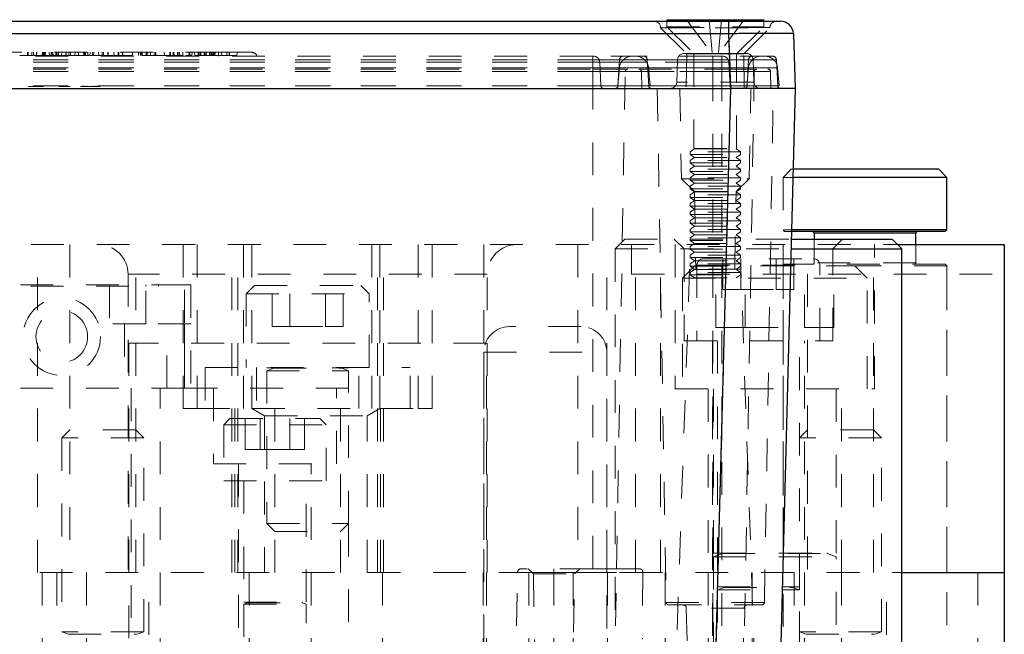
# Model space of a CAD drawing. Header units: inches. Extents: x 220 to 877, y 4 to 174.
# Tile 320 of 656: x 421.11 to 424.11, y 136.27 to 138.15. Entities that reach past the tile are written whole.
import ezdxf

# ---------------------------------------------------------------- set-up
doc = ezdxf.new("R2010")
doc.units = ezdxf.units.IN
doc.header["$LTSCALE"] = 0.5
doc.header["$MEASUREMENT"] = 0
doc.linetypes.add('HIDDEN', pattern=[0.225, 0.15, -0.075])
for name, color, linetype in [('DIE-M-S', 8, 'Continuous'), ('DIE-M-S2', 1, 'Continuous'), ('DIE-M-S3', 8, 'Continuous'), ('SVD-M-S', 8, 'Continuous')]:
    doc.layers.add(name, color=color, linetype=linetype)

msp = doc.modelspace()

# ---------------------------------------------------------------- linework, layer by layer
at = {"layer": 'DIE-M-S', "linetype": 'HIDDEN', "lineweight": 18}
for p, q in [((418.9403, 137.46072), (423.78314, 137.46072)), ((421.15964, 136.46072), (421.15964, 137.46072)), ((421.25814, 137.46072), (421.25814, 136.46072)), ((421.45914, 136.46072), (421.45914, 137.46072)), ((421.64614, 137.46072), (421.64614, 136.96072)), ((421.75205, 136.46072), (421.75205, 137.46072)), ((421.7703, 136.46072), (421.7703, 137.46072)), ((421.78799, 137.46072), (421.78799, 136.96072)), ((421.81364, 137.46072), (421.81364, 136.96072)), ((422.1793, 136.96072), (422.1793, 137.46072)), ((422.19698, 136.46072), (422.19698, 137.46072)), ((422.20364, 136.96072), (422.20364, 137.46072)), ((422.21524, 136.46072), (422.21524, 137.46072)), ((422.32114, 136.96072), (422.32114, 137.46072)), ((422.52114, 137.46072), (422.52114, 136.46072)), ((422.80764, 137.46072), (422.80764, 136.46072)), ((422.89614, 136.46072), (422.89614, 137.46072)), ((422.97164, 137.46072), (422.97164, 137.37072)), ((423.05964, 136.46072), (423.05964, 137.46072)), ((423.10414, 137.46072), (423.10414, 137.02072)), ((423.43364, 137.46072), (423.43364, 136.46072)), ((423.71314, 137.02072), (423.71314, 137.46072)), ((423.93364, 136.46072), (423.93364, 137.46072)), ((422.97164, 137.37072), (424.10864, 137.37072)), ((422.98364, 136.46072), (422.98364, 137.37072)), ((423.50814, 137.37072), (423.50814, 136.46072)), ((423.70914, 136.46072), (423.70914, 137.37072)), ((421.60765, 137.33768), (420.85962, 137.33768)), ((420.93836, 137.33375), (421.52891, 137.33375)), ((421.37931, 137.33768), (421.37931, 137.21957)), ((421.48954, 137.33768), (421.48954, 137.33375)), ((421.48954, 137.21957), (421.48954, 137.33375)), ((421.52891, 137.33375), (421.52891, 137.33768)), ((421.60765, 137.02272), (421.60765, 137.33768)), ((421.62734, 137.33768), (421.60765, 137.33768)), ((421.62734, 137.33768), (421.62734, 137.02272)), ((421.48954, 137.21957), (421.37931, 137.21957)), ((421.42458, 137.21957), (421.42458, 137.02272)), ((421.62734, 137.21957), (421.48954, 137.21957)), ((421.5545, 137.02272), (421.5545, 137.21957)), ((421.60765, 137.21957), (421.60765, 137.02272)), ((421.60765, 137.02272), (420.85962, 137.02272)), ((421.44504, 137.02272), (421.44504, 135.96072)), ((421.53404, 135.96072), (421.53404, 137.02272)), ((421.60765, 137.02272), (421.62712, 137.02272)), ((422.10864, 137.02272), (421.62712, 137.02272)), ((421.69614, 137.02272), (421.69614, 136.79272)), ((422.07114, 136.79272), (422.07114, 137.02272)), ((423.10414, 137.02072), (423.71314, 137.02072)), ((423.20564, 137.02072), (423.20564, 136.46072)), ((423.61164, 136.46072), (423.61164, 137.02072)), ((421.64614, 136.96072), (421.81364, 136.96072)), ((421.81364, 136.96072), (422.20364, 136.96072)), ((421.81364, 136.96072), (421.85239, 136.93835)), ((421.88314, 136.96072), (421.88314, 136.46072)), ((422.08414, 136.46072), (422.08414, 136.96072)), ((422.16489, 136.93835), (422.20364, 136.96072)), ((422.20585, 136.96072), (422.32114, 136.96072)), ((421.85239, 136.93835), (422.16489, 136.93835)), ((421.85239, 136.93835), (421.85239, 136.46072)), ((422.16489, 136.46072), (422.16489, 136.93835)), ((421.69614, 136.79272), (422.07114, 136.79272)), ((421.77314, 136.79272), (421.77314, 135.96072)), ((421.99414, 135.96072), (421.99414, 136.79272)), ((422.10864, 136.61022), (422.10864, 135.96072)), ((418.96648, 136.46072), (423.79614, 136.46072))]:
    msp.add_line(p, q, dxfattribs=at)
at = {"layer": 'DIE-M-S', "linetype": 'Continuous', "lineweight": 25}
for p, q in [((423.78314, 137.46072), (424.10864, 137.46072)), ((424.10864, 137.46072), (424.10864, 136.46072)), ((423.79614, 136.46072), (424.10864, 136.46072))]:
    msp.add_line(p, q, dxfattribs=at)
at = {"layer": 'DIE-M-S', "linetype": 'HIDDEN', "lineweight": 18}
for radius in [0.11811, 0.07874]:
    msp.add_circle((421.23364, 137.1802), radius, dxfattribs=at)
at = {"layer": 'DIE-M-S2', "linetype": 'HIDDEN', "lineweight": 18}
for p, q in [((421.60368, 136.96072), (421.60368, 137.46072)), ((422.36361, 136.96072), (422.36361, 137.46072)), ((422.98364, 136.46072), (422.98364, 137.46072)), ((421.43564, 137.37072), (421.43564, 136.46072)), ((422.53164, 137.37072), (421.43742, 137.37072)), ((422.53164, 136.46072), (422.53164, 137.37072)), ((422.52864, 137.16072), (421.43864, 137.16072)), ((421.43864, 137.16072), (421.43864, 136.16072)), ((422.52864, 136.16072), (422.52864, 137.16072)), ((421.60368, 136.96072), (421.64614, 136.96072)), ((421.76144, 136.96072), (421.76144, 136.46072)), ((422.20585, 136.96072), (422.20585, 136.46072)), ((422.32114, 136.96072), (422.36361, 136.96072))]:
    msp.add_line(p, q, dxfattribs=at)
for centre, start, end in [((421.34564, 137.37072), 0, 90), ((422.62164, 137.37072), 90, 180)]:
    msp.add_arc(centre, 0.09, start, end, dxfattribs=at)
at = {"layer": 'DIE-M-S3', "linetype": 'HIDDEN', "lineweight": 18}
for p, q in [((423.45864, 137.69072), (423.43364, 137.66572)), ((423.46468, 137.69072), (423.45864, 137.69072)), ((423.46402, 137.66572), (423.43364, 137.66572)), ((423.43364, 137.66572), (423.43364, 137.50572)), ((423.45983, 137.50572), (423.43364, 137.50572)), ((423.43364, 137.50572), (423.43864, 137.50072)), ((423.4597, 137.50072), (423.43864, 137.50072)), ((422.95114, 137.47772), (422.92114, 137.44772)), ((422.95114, 137.47772), (423.4591, 137.47772)), ((423.10177, 137.47772), (423.13177, 137.44772)), ((423.52864, 137.49572), (423.83864, 137.49572)), ((423.52864, 137.47772), (423.52864, 137.40572)), ((423.58551, 137.44772), (423.61551, 137.47772)), ((422.92114, 137.44772), (423.45831, 137.44772)), ((422.92114, 137.44772), (422.92114, 135.96072)), ((423.13177, 137.44772), (423.13177, 137.16772)), ((423.58551, 137.16772), (423.58551, 137.44772)), ((423.83864, 137.40572), (423.83864, 137.46072)), ((423.19083, 137.41772), (423.52646, 137.41772)), ((423.25039, 137.32397), (423.25039, 137.41772)), ((423.30452, 137.32397), (423.30452, 137.41772)), ((423.41277, 137.32397), (423.41277, 137.41772)), ((423.4669, 137.32397), (423.4669, 137.41772)), ((423.17114, 137.39804), (423.5444, 137.39804)), ((423.17114, 137.39804), (423.17114, 137.16772)), ((423.43864, 137.40072), (423.43364, 137.39572)), ((423.43364, 137.39572), (423.43364, 135.90072)), ((423.92864, 137.40072), (423.43864, 137.40072)), ((423.83864, 137.40572), (423.52864, 137.40572)), ((423.54614, 137.16772), (423.54614, 137.39804)), ((423.93364, 137.39572), (423.65239, 137.39572)), ((423.93364, 137.39572), (423.92864, 137.40072)), ((423.93364, 135.90072), (423.93364, 137.39572)), ((423.25039, 137.32397), (423.30452, 137.32397)), ((423.30452, 137.32397), (423.41277, 137.32397)), ((423.41277, 137.32397), (423.4669, 137.32397)), ((423.13177, 137.16772), (423.58551, 137.16772)), ((423.21814, 137.16772), (423.21814, 135.96072)), ((423.23364, 137.16772), (423.23364, 136.41733)), ((423.48364, 136.41733), (423.48364, 137.16772)), ((423.49914, 135.96072), (423.49914, 137.16772)), ((418.96648, 136.46072), (423.79614, 136.46072)), ((421.17427, 135.96072), (421.17427, 136.46072)), ((421.21814, 136.46072), (421.21814, 136.27072)), ((421.30864, 136.46072), (421.30864, 135.96072)), ((421.49914, 136.27072), (421.49914, 136.46072)), ((421.80564, 136.46072), (421.80564, 135.96072)), ((422.21164, 135.96072), (422.21164, 136.46072)), ((422.51864, 136.46072), (422.51864, 135.96072)), ((422.65864, 135.96072), (422.65864, 136.46072)), ((422.79302, 136.46072), (422.79302, 135.96072)), ((422.89864, 135.96072), (422.89864, 136.46072)), ((423.07427, 135.96072), (423.07427, 136.46072)), ((423.20564, 136.46072), (423.20564, 135.96072)), ((423.33989, 136.46072), (423.33989, 135.96072)), ((423.46814, 136.46072), (423.46814, 136.27072)), ((423.61164, 135.96072), (423.61164, 136.46072)), ((423.74914, 136.27072), (423.74914, 136.46072)), ((424.02739, 135.96072), (424.02739, 136.46072)), ((423.23364, 136.41733), (423.48364, 136.41733)), ((423.25395, 136.4158), (423.23364, 136.40841)), ((423.25395, 136.4158), (423.46156, 136.4158)), ((423.48364, 136.40841), (423.46334, 136.4158)), ((423.23364, 136.40841), (423.48364, 136.40841)), ((423.23364, 136.40841), (423.23364, 135.44222)), ((423.48364, 135.44222), (423.48364, 136.40841))]:
    msp.add_line(p, q, dxfattribs=at)
at = {"layer": 'DIE-M-S3', "linetype": 'Continuous', "lineweight": 25}
for p, q in [((423.90864, 137.69072), (423.46468, 137.69072)), ((423.93364, 137.66572), (423.90864, 137.69072)), ((423.93364, 137.66572), (423.46402, 137.66572)), ((423.93364, 137.50572), (423.93364, 137.66572)), ((423.92864, 137.50072), (423.4597, 137.50072)), ((423.93364, 137.50572), (423.45983, 137.50572)), ((423.92864, 137.50072), (423.93364, 137.50572)), ((423.4591, 137.47772), (423.76614, 137.47772)), ((423.52864, 137.49572), (423.52864, 137.47772)), ((423.83864, 137.49572), (423.52864, 137.49572)), ((423.79614, 137.44772), (423.76614, 137.47772)), ((423.83864, 137.46072), (423.83864, 137.49572)), ((423.45831, 137.44772), (423.79614, 137.44772)), ((423.79614, 136.02072), (423.79614, 137.44772)), ((423.79614, 136.46072), (424.10864, 136.46072)), ((424.10864, 136.46072), (424.10864, 136.02072))]:
    msp.add_line(p, q, dxfattribs=at)
for centre, start, end in [((423.52364, 137.49572), 0, 90), ((423.84364, 137.49572), 90, 180)]:
    msp.add_arc(centre, 0.005, start, end, dxfattribs=at)
at = {"layer": 'DIE-M-S3', "linetype": 'HIDDEN', "lineweight": 18}
for centre, radius, start, end in [((423.19083, 137.39804), 0.01969, 90, 180), ((423.52646, 137.39804), 0.01969, 0, 90), ((423.52364, 137.40572), 0.005, 270, 0), ((423.84364, 137.40572), 0.005, 180, 270), ((423.25368, 136.41654), 0.000787, 290, 90), ((423.46361, 136.41654), 0.000787, 90, 250)]:
    msp.add_arc(centre, radius, start, end, dxfattribs=at)
at = {"layer": 'SVD-M-S', "linetype": 'Continuous', "lineweight": 25}
for p, q in [((419.13037, 138.14183), (423.26858, 138.14183)), ((423.0794, 138.14658), (423.0794, 138.14183)), ((423.0794, 138.14658), (423.37467, 138.14658)), ((423.26858, 138.10383), (423.26858, 138.14183)), ((423.26858, 138.14183), (423.42596, 138.14183)), ((423.37467, 138.14183), (423.37467, 138.14658)), ((423.26858, 138.10383), (419.13037, 138.10383)), ((423.2744, 137.9371), (423.26858, 138.10383)), ((423.46531, 138.10383), (423.47113, 137.9371)), ((419.12455, 137.9371), (423.2744, 137.9371)), ((419.1246, 137.9371), (423.27435, 137.9371)), ((423.2236, 135.99906), (423.27435, 137.9371)), ((423.47113, 137.9371), (423.2744, 137.9371)), ((423.47113, 137.9371), (423.42038, 135.99906))]:
    msp.add_line(p, q, dxfattribs=at)
at = {"layer": 'SVD-M-S', "linetype": 'HIDDEN', "lineweight": 18}
for p, q in [((423.0794, 138.14183), (423.0794, 138.12493)), ((423.13924, 138.14658), (423.21758, 138.04225)), ((423.20814, 138.14658), (423.21758, 138.04225)), ((423.24593, 138.14658), (423.23648, 138.04225)), ((423.31483, 138.14658), (423.23648, 138.04225)), ((423.26858, 138.14183), (423.26858, 138.10383)), ((423.37467, 138.12493), (423.37467, 138.14183)), ((419.13037, 138.10383), (423.26858, 138.10383)), ((423.06037, 138.12283), (423.0604, 138.12214)), ((423.0604, 138.12214), (423.22703, 138.12214)), ((423.0604, 138.12214), (423.14029, 138.04225)), ((423.39323, 138.12283), (423.06084, 138.12283)), ((423.39323, 138.12283), (423.06084, 138.12283)), ((423.0794, 138.12493), (423.37467, 138.12493)), ((423.0794, 138.12493), (423.16207, 138.04225)), ((423.22703, 138.12214), (423.39367, 138.12214)), ((423.26858, 138.10383), (423.2744, 137.9371)), ((423.29199, 138.04225), (423.37467, 138.12493)), ((423.31378, 138.04225), (423.39367, 138.12214)), ((423.39367, 138.12214), (423.39369, 138.12283)), ((421.71129, 138.04734), (420.68766, 138.04734)), ((421.10545, 138.03749), (421.12984, 138.03749)), ((421.12912, 138.03749), (421.12861, 138.04734)), ((421.12984, 138.03749), (421.12984, 138.04734)), ((421.1303, 138.03749), (421.1303, 138.04734)), ((421.13052, 138.03749), (421.13052, 138.04734)), ((421.13086, 138.03749), (421.13085, 138.04734)), ((421.14233, 138.03749), (421.14233, 138.04734)), ((421.14586, 138.03749), (421.14233, 138.03749)), ((421.14756, 138.03749), (421.14756, 138.04734)), ((421.14756, 138.03749), (421.15699, 138.03749)), ((421.15565, 138.03749), (421.15617, 138.04734)), ((421.15668, 138.03749), (421.15617, 138.04734)), ((421.15699, 138.03749), (421.157, 138.04734)), ((421.17383, 138.03749), (421.17428, 138.04734)), ((421.17535, 138.03749), (421.17582, 138.04734)), ((421.17874, 138.03749), (421.17924, 138.04734)), ((421.17874, 138.03749), (421.20145, 138.03749)), ((421.18118, 138.03749), (421.18068, 138.04734)), ((421.18321, 138.03749), (421.18373, 138.04734)), ((421.19605, 138.03749), (421.19554, 138.04734)), ((421.20145, 138.03749), (421.20144, 138.04734)), ((421.20144, 138.03749), (421.20144, 138.04734)), ((421.20145, 138.03749), (421.22387, 138.03749)), ((421.20405, 138.03749), (421.20353, 138.04734)), ((421.20713, 138.03749), (421.20673, 138.04734)), ((421.21557, 138.03749), (421.21556, 138.04734)), ((421.21763, 138.03749), (421.21762, 138.04734)), ((421.21763, 138.03749), (421.21762, 138.04734)), ((421.2217, 138.03749), (421.2222, 138.04734)), ((421.22387, 138.03749), (421.22337, 138.04734)), ((421.23254, 138.03749), (421.23365, 138.04734)), ((421.24574, 138.03749), (421.24573, 138.04734)), ((421.24574, 138.03749), (421.2552, 138.03749)), ((421.24723, 138.03749), (421.24672, 138.04734)), ((421.2552, 138.03749), (421.25521, 138.04734)), ((421.26034, 138.03749), (421.25684, 138.03749)), ((421.26034, 138.03749), (421.26034, 138.04734)), ((421.27376, 138.03749), (421.27428, 138.04734)), ((421.27572, 138.03749), (421.30327, 138.03749)), ((421.2852, 138.03749), (421.28409, 138.04734)), ((421.30038, 138.03749), (421.29987, 138.04734)), ((421.30327, 138.03749), (421.30328, 138.04734)), ((421.30556, 138.03749), (421.30327, 138.03749)), ((421.30556, 138.03749), (421.30596, 138.04734)), ((421.31333, 138.03749), (421.31334, 138.04734)), ((421.31333, 138.03749), (421.31334, 138.04734)), ((421.31941, 138.03749), (421.31992, 138.04734)), ((421.32691, 138.03749), (421.32743, 138.04734)), ((421.33085, 138.03749), (421.33136, 138.04734)), ((421.34628, 138.03749), (421.34576, 138.04734)), ((421.35689, 138.03749), (421.35689, 138.04734)), ((421.36106, 138.03749), (421.36083, 138.04734)), ((421.37415, 138.03749), (421.37415, 138.04734)), ((421.37415, 138.03749), (421.37415, 138.04734)), ((421.37458, 138.03749), (421.37458, 138.04734)), ((421.37477, 138.03749), (421.37476, 138.04734)), ((421.3929, 138.03749), (421.39239, 138.04734)), ((421.40607, 138.03749), (421.40608, 138.04734)), ((421.4081, 138.03749), (421.40811, 138.04734)), ((421.41849, 138.03749), (421.41798, 138.04734)), ((421.41943, 138.03749), (421.41995, 138.04734)), ((421.44896, 138.03749), (421.44947, 138.04734)), ((421.46771, 138.03749), (421.46719, 138.04734)), ((421.47367, 138.03749), (421.47319, 138.04734)), ((421.47428, 138.03749), (421.4738, 138.04734)), ((421.47755, 138.03749), (421.47703, 138.04734)), ((421.47911, 138.03749), (421.47863, 138.04734)), ((421.49081, 138.03749), (421.49081, 138.04734)), ((421.49423, 138.03749), (421.49475, 138.04734)), ((421.49454, 138.03749), (421.49453, 138.04734)), ((421.50408, 138.03749), (421.50459, 138.04734)), ((421.51517, 138.03749), (421.5156, 138.04734)), ((421.51517, 138.03749), (421.57597, 138.03749)), ((421.5196, 138.03749), (421.5196, 138.04734)), ((421.52006, 138.03749), (421.52006, 138.04734)), ((421.52028, 138.03749), (421.52028, 138.04734)), ((421.52062, 138.03749), (421.52062, 138.04734)), ((421.54645, 138.03749), (421.54593, 138.04734)), ((421.5634, 138.03749), (421.56297, 138.04734)), ((421.5636, 138.03749), (421.56405, 138.04734)), ((421.56512, 138.03749), (421.56559, 138.04734)), ((421.57297, 138.03749), (421.57349, 138.04734)), ((421.57597, 138.03749), (421.57546, 138.04734)), ((421.58669, 138.03749), (421.58669, 138.04734)), ((421.58908, 138.03749), (421.58908, 138.04734)), ((421.59369, 138.03749), (421.59318, 138.04734)), ((421.6025, 138.03749), (421.60302, 138.04734)), ((421.62155, 138.03749), (421.62215, 138.04734)), ((421.62416, 138.03749), (421.62467, 138.04734)), ((421.63058, 138.03749), (421.63101, 138.04734)), ((421.63897, 138.03749), (421.63845, 138.04734)), ((421.64912, 138.03749), (421.64912, 138.04734)), ((421.64974, 138.03749), (421.64974, 138.04734)), ((421.64995, 138.03749), (421.64995, 138.04734)), ((421.65094, 138.03749), (421.65094, 138.04734)), ((421.65162, 138.03749), (421.65162, 138.04734)), ((421.65583, 138.03749), (421.65583, 138.04734)), ((421.65654, 138.03749), (421.65654, 138.04734)), ((421.65654, 138.03749), (421.69692, 138.03749)), ((421.65792, 138.03749), (421.65792, 138.04734)), ((421.66746, 138.03749), (421.66798, 138.04734)), ((421.67086, 138.03749), (421.67038, 138.04734)), ((421.6744, 138.03749), (421.67388, 138.04734)), ((421.68391, 138.03749), (421.68391, 138.04734)), ((421.68859, 138.03749), (421.68859, 138.04734)), ((421.69163, 138.03749), (421.69163, 138.04734)), ((421.69474, 138.03749), (421.69526, 138.04734)), ((421.69692, 138.03749), (421.69692, 138.04734)), ((421.69796, 138.03749), (421.69797, 138.04734)), ((421.70093, 138.03749), (421.70144, 138.04734)), ((421.81135, 138.04734), (421.71129, 138.04734)), ((421.71129, 138.04734), (421.71129, 138.03553)), ((421.71129, 138.04734), (421.71129, 138.03553)), ((421.72153, 138.03749), (421.72119, 138.04734)), ((421.73739, 138.03749), (421.73688, 138.04734)), ((421.74408, 138.03749), (421.74441, 138.04734)), ((421.74533, 138.03749), (421.74567, 138.04734)), ((421.76786, 138.03749), (421.76837, 138.04734)), ((423.22703, 138.0434), (423.13164, 138.0434)), ((423.14029, 138.04225), (423.13845, 137.9371)), ((423.14029, 138.04225), (423.22703, 138.04225)), ((423.16207, 138.04225), (423.16207, 137.75398)), ((423.32242, 138.0434), (423.22703, 138.0434)), ((423.22703, 138.04225), (423.31378, 138.04225)), ((423.29199, 137.75398), (423.29199, 138.04225)), ((423.31562, 137.9371), (423.31378, 138.04225)), ((422.85302, 138.03553), (419.54593, 138.03553)), ((419.54593, 138.02433), (422.85302, 138.02433)), ((422.85302, 138.02433), (419.54593, 138.02433)), ((419.54593, 138.02433), (422.85302, 138.02433)), ((422.85302, 138.02433), (419.54593, 138.02433)), ((419.54593, 138.01687), (422.85302, 138.01687)), ((422.85302, 138.01687), (419.54593, 138.01687)), ((422.85302, 137.99959), (422.85302, 138.03553)), ((422.85302, 138.03553), (422.85302, 137.99959)), ((422.85302, 137.99959), (422.85302, 138.03553)), ((422.85302, 138.03553), (422.85302, 137.99959)), ((422.85302, 138.03553), (422.85302, 138.02433)), ((423.00791, 138.03553), (422.85302, 138.03553)), ((422.85302, 138.02433), (422.85302, 138.03553)), ((422.85302, 138.03553), (422.85302, 138.01687)), ((422.85302, 138.01687), (422.85302, 138.03553)), ((422.85302, 138.03553), (422.85302, 138.02433)), ((422.85302, 138.02433), (422.85302, 138.03553)), ((422.85302, 138.02433), (423.01971, 138.02433)), ((422.85302, 138.02433), (422.85302, 137.94456)), ((422.93436, 138.02433), (422.85302, 138.02433)), ((422.85302, 138.02433), (422.85302, 137.94456)), ((423.01971, 138.02433), (422.85302, 138.02433)), ((422.85302, 138.02433), (422.85302, 137.94456)), ((422.85302, 138.02433), (422.93436, 138.02433)), ((422.85302, 138.02433), (422.85302, 137.94456)), ((422.85302, 138.01687), (422.87443, 138.01687)), ((422.85302, 138.01687), (422.85302, 137.94456)), ((422.87443, 138.01687), (422.85302, 138.01687)), ((422.85302, 138.01687), (422.85302, 137.94456)), ((422.87443, 138.01687), (422.87822, 137.94456)), ((422.87443, 138.01687), (423.21916, 138.01687)), ((423.21916, 138.01687), (422.87443, 138.01687)), ((422.93436, 138.02433), (422.93018, 137.94456)), ((423.21916, 138.02433), (422.93436, 138.02433)), ((422.93436, 138.02433), (423.21916, 138.02433)), ((423.21916, 138.03553), (423.00791, 138.03553)), ((423.01971, 138.02433), (423.02389, 137.94456)), ((423.01971, 138.02433), (423.21916, 138.02433)), ((423.21916, 138.02433), (423.01971, 138.02433)), ((423.11197, 138.0244), (423.10959, 137.9561)), ((423.34035, 138.0244), (423.11372, 138.0244)), ((423.21916, 138.03553), (423.21916, 137.99959)), ((423.21916, 138.03553), (423.21916, 137.99959)), ((423.21916, 137.99959), (423.21916, 138.03553)), ((423.21916, 138.03553), (423.21916, 137.99959)), ((423.21916, 138.03553), (423.21916, 138.01687)), ((423.21916, 138.03553), (423.21916, 138.02433)), ((423.21916, 138.03553), (423.21916, 138.02433)), ((423.24672, 138.03553), (423.21916, 138.03553)), ((423.21916, 138.01687), (423.21916, 138.03553)), ((423.21916, 138.03553), (423.21916, 138.02433)), ((423.21916, 138.02433), (423.21916, 138.03553)), ((423.21916, 138.02433), (423.21916, 137.94456)), ((423.21916, 138.02433), (423.21916, 137.94456)), ((423.21916, 138.02433), (423.24672, 138.02433)), ((423.24672, 138.02433), (423.21916, 138.02433)), ((423.21916, 138.02433), (423.21916, 137.94456)), ((423.21916, 138.02433), (423.24672, 138.02433)), ((423.24672, 138.02433), (423.21916, 138.02433)), ((423.21916, 138.02433), (423.21916, 137.94456)), ((423.21916, 138.01687), (423.21916, 137.94456)), ((423.21916, 138.01687), (423.24672, 138.01687)), ((423.24672, 138.01687), (423.21916, 138.01687)), ((423.21916, 138.01687), (423.21916, 137.94456)), ((423.24672, 138.03553), (423.24672, 137.99959)), ((423.24672, 138.03553), (423.24672, 137.99959)), ((423.24672, 138.03553), (423.24672, 137.99959)), ((423.24672, 137.99959), (423.24672, 138.03553)), ((423.24672, 138.02433), (423.24672, 138.03553)), ((423.40161, 138.03553), (423.24672, 138.03553)), ((423.24672, 138.03553), (423.24672, 138.02433)), ((423.24672, 138.01687), (423.24672, 138.03553)), ((423.24672, 138.01687), (423.24672, 138.03553)), ((423.24672, 138.03553), (423.24672, 138.02433)), ((423.24672, 138.02433), (423.24672, 138.03553)), ((423.24672, 138.02433), (423.41341, 138.02433)), ((423.24672, 138.02433), (423.24672, 137.94456)), ((423.32806, 138.02433), (423.24672, 138.02433)), ((423.24672, 138.02433), (423.24672, 137.94456)), ((423.41341, 138.02433), (423.24672, 138.02433)), ((423.24672, 138.02433), (423.24672, 137.94456)), ((423.24672, 138.02433), (423.32806, 138.02433)), ((423.24672, 138.02433), (423.24672, 137.94456)), ((423.24672, 138.01687), (423.26813, 138.01687)), ((423.24672, 138.01687), (423.24672, 137.94456)), ((423.26813, 138.01687), (423.24672, 138.01687)), ((423.24672, 138.01687), (423.24672, 137.94456)), ((423.26813, 138.01687), (423.27192, 137.94456)), ((423.32806, 138.02433), (423.32388, 137.94456)), ((423.34448, 137.9561), (423.3421, 138.0244)), ((423.41341, 138.02433), (423.41759, 137.94456)), ((422.85302, 137.99959), (419.54593, 137.99959)), ((419.54593, 137.99959), (422.85302, 137.99959)), ((422.85302, 137.99959), (419.54593, 137.99959)), ((419.54593, 137.99959), (422.85302, 137.99959)), ((419.54593, 137.99616), (422.85302, 137.99616)), ((422.85302, 137.98842), (419.54593, 137.98842)), ((419.54593, 137.98842), (422.85302, 137.98842)), ((422.85302, 137.98842), (419.54593, 137.98842)), ((419.54593, 137.98842), (422.85302, 137.98842)), ((422.85302, 137.99959), (422.85302, 137.94498)), ((423.02344, 137.99959), (422.85302, 137.99959)), ((422.85302, 137.99959), (422.93457, 137.99959)), ((422.85302, 137.99959), (422.85302, 137.94498)), ((422.85302, 137.99959), (422.85302, 137.94498)), ((422.93457, 137.99959), (422.85302, 137.99959)), ((422.85302, 137.99959), (423.02344, 137.99959)), ((422.85302, 137.99959), (422.85302, 137.94498)), ((422.85302, 137.98842), (422.85302, 137.99616)), ((422.85302, 137.99616), (422.99386, 137.99616)), ((422.85302, 137.98842), (422.85302, 137.99616)), ((422.85302, 137.99616), (422.85302, 137.98842)), ((422.85302, 137.99616), (422.85302, 137.98842)), ((422.85302, 137.98842), (422.85302, 137.9371)), ((423.00173, 137.98842), (422.85302, 137.98842)), ((422.85302, 137.98842), (422.95234, 137.98842)), ((422.85302, 136.47253), (422.85302, 137.98842)), ((422.85302, 137.98842), (423.00173, 137.98842)), ((422.85302, 137.98842), (422.85302, 137.9371)), ((422.85302, 136.47253), (422.85302, 137.98842)), ((422.95234, 137.98842), (422.85302, 137.98842)), ((422.92588, 136.47253), (422.95234, 137.98842)), ((422.93457, 137.99959), (422.92979, 137.94498)), ((422.93457, 137.99959), (423.21916, 137.99959)), ((423.21916, 137.99959), (422.93457, 137.99959)), ((422.95234, 137.98842), (423.21916, 137.98842)), ((423.21916, 137.98842), (422.95234, 137.98842)), ((422.99386, 137.99616), (423.21916, 137.99616)), ((423.00173, 137.98842), (423.00262, 137.9371)), ((423.21916, 137.98842), (423.00173, 137.98842)), ((423.00173, 137.98842), (423.21916, 137.98842)), ((423.02344, 137.99959), (423.02821, 137.94498)), ((423.21916, 137.99959), (423.02344, 137.99959)), ((423.02344, 137.99959), (423.21916, 137.99959)), ((423.21916, 137.99959), (423.21916, 137.94498)), ((423.21916, 137.99959), (423.21916, 137.94498)), ((423.24672, 137.99959), (423.21916, 137.99959)), ((423.21916, 137.99959), (423.24672, 137.99959)), ((423.21916, 137.99959), (423.21916, 137.94498)), ((423.24672, 137.99959), (423.21916, 137.99959)), ((423.21916, 137.99959), (423.24672, 137.99959)), ((423.21916, 137.99959), (423.21916, 137.94498)), ((423.21916, 137.98842), (423.21916, 137.99616)), ((423.21916, 137.98842), (423.21916, 137.99616)), ((423.21916, 137.99616), (423.24672, 137.99616)), ((423.21916, 137.99616), (423.21916, 137.98842)), ((423.21916, 137.99616), (423.21916, 137.98842)), ((423.21916, 136.09817), (423.21916, 137.98842)), ((423.21916, 137.98842), (423.21916, 137.9371)), ((423.24672, 137.98842), (423.21916, 137.98842)), ((423.21916, 137.98842), (423.24672, 137.98842)), ((423.21916, 136.09817), (423.21916, 137.98842)), ((423.24672, 137.98842), (423.21916, 137.98842)), ((423.21916, 137.98842), (423.24672, 137.98842)), ((423.21916, 137.98842), (423.21916, 137.9371)), ((423.24672, 137.99959), (423.24672, 137.94498)), ((423.41714, 137.99959), (423.24672, 137.99959)), ((423.24672, 137.99959), (423.32827, 137.99959)), ((423.24672, 137.99959), (423.24672, 137.94498)), ((423.24672, 137.99959), (423.24672, 137.94498)), ((423.32827, 137.99959), (423.24672, 137.99959)), ((423.24672, 137.99959), (423.41714, 137.99959)), ((423.24672, 137.99959), (423.24672, 137.94498)), ((423.24672, 137.98842), (423.24672, 137.99616)), ((423.24672, 137.99616), (423.38756, 137.99616)), ((423.24672, 137.98842), (423.24672, 137.99616)), ((423.24672, 137.98842), (423.24672, 137.99616)), ((423.24672, 137.98842), (423.24672, 137.99616)), ((423.24672, 137.98842), (423.24672, 137.9371)), ((423.39543, 137.98842), (423.24672, 137.98842)), ((423.24672, 137.98842), (423.34604, 137.98842)), ((423.24672, 136.09817), (423.24672, 137.98842)), ((423.34604, 137.98842), (423.24672, 137.98842)), ((423.24672, 137.98842), (423.39543, 137.98842)), ((423.24672, 137.98842), (423.24672, 137.9371)), ((423.24672, 136.09817), (423.24672, 137.98842)), ((423.31305, 136.09817), (423.34604, 137.98842)), ((423.32827, 137.99959), (423.32349, 137.94498)), ((423.39543, 137.98842), (423.39632, 137.9371)), ((423.41714, 137.99959), (423.42192, 137.94498)), ((423.3427, 137.9561), (423.11137, 137.9561)), ((422.85302, 137.94498), (419.54593, 137.94498)), ((422.85302, 137.94456), (419.54593, 137.94456)), ((419.54593, 137.94456), (422.85302, 137.94456)), ((422.85302, 137.94456), (419.54593, 137.94456)), ((419.54593, 137.94456), (422.85302, 137.94456)), ((422.85302, 137.94456), (419.54593, 137.94456)), ((419.54593, 137.94456), (422.85302, 137.94456)), ((421.22561, 137.94301), (421.22561, 137.94498)), ((421.23801, 137.94301), (421.23801, 137.94498)), ((421.2975, 137.94301), (421.2975, 137.94498)), ((421.2975, 137.94301), (421.3415, 137.94301)), ((421.30082, 137.94301), (421.30082, 137.94498)), ((421.30202, 137.94301), (421.30202, 137.94498)), ((421.31066, 137.94301), (421.31066, 137.94498)), ((421.33336, 137.94301), (421.33336, 137.94498)), ((421.34057, 137.94301), (421.34057, 137.94498)), ((421.3415, 137.94301), (421.3415, 137.94498)), ((421.34547, 137.94301), (421.34547, 137.94498)), ((423.02821, 137.94498), (422.85302, 137.94498)), ((423.02389, 137.94456), (422.85302, 137.94456)), ((422.85302, 137.94456), (422.85302, 137.9371)), ((422.85302, 137.94456), (422.93018, 137.94456)), ((422.85302, 137.9371), (422.85302, 137.94456)), ((422.87822, 137.94456), (422.85302, 137.94456)), ((422.85302, 137.9371), (422.85302, 137.94456)), ((422.93018, 137.94456), (422.85302, 137.94456)), ((422.85302, 137.94456), (422.85302, 137.9371)), ((422.85302, 137.94456), (423.02389, 137.94456)), ((422.85302, 137.9371), (422.85302, 137.94456)), ((422.85302, 137.9371), (422.85302, 137.94456)), ((422.85302, 137.94456), (422.87822, 137.94456)), ((423.21916, 137.94456), (422.87822, 137.94456)), ((422.87822, 137.94456), (423.21916, 137.94456)), ((422.93018, 137.94456), (423.21916, 137.94456)), ((423.21916, 137.94456), (422.93018, 137.94456)), ((423.21916, 137.94456), (423.02389, 137.94456)), ((423.02389, 137.94456), (423.21916, 137.94456)), ((423.21916, 137.94498), (423.02821, 137.94498)), ((423.04987, 137.9371), (423.07722, 136.37003)), ((423.11877, 137.9371), (423.12358, 137.66151)), ((423.24672, 137.94498), (423.21916, 137.94498)), ((423.21916, 137.94456), (423.21916, 137.9371)), ((423.21916, 137.9371), (423.21916, 137.94456)), ((423.21916, 137.9371), (423.21916, 137.94456)), ((423.24672, 137.94456), (423.21916, 137.94456)), ((423.21916, 137.94456), (423.24672, 137.94456)), ((423.24672, 137.94456), (423.21916, 137.94456)), ((423.21916, 137.94456), (423.24672, 137.94456)), ((423.21916, 137.9371), (423.21916, 137.94456)), ((423.21916, 137.94456), (423.21916, 137.9371)), ((423.24672, 137.94456), (423.21916, 137.94456)), ((423.21916, 137.94456), (423.24672, 137.94456)), ((423.21916, 137.9371), (423.21916, 137.94456)), ((423.27435, 137.9371), (423.2236, 135.99906)), ((423.42192, 137.94498), (423.24672, 137.94498)), ((423.41759, 137.94456), (423.24672, 137.94456)), ((423.24672, 137.94456), (423.24672, 137.9371)), ((423.24672, 137.94456), (423.32388, 137.94456)), ((423.24672, 137.94456), (423.24672, 137.9371)), ((423.27192, 137.94456), (423.24672, 137.94456)), ((423.24672, 137.9371), (423.24672, 137.94456)), ((423.24672, 137.94456), (423.41759, 137.94456)), ((423.32388, 137.94456), (423.24672, 137.94456)), ((423.24672, 137.9371), (423.24672, 137.94456)), ((423.24672, 137.94456), (423.27192, 137.94456)), ((423.24672, 137.9371), (423.24672, 137.94456)), ((423.24672, 137.94456), (423.24672, 137.9371)), ((423.33049, 137.66151), (423.3353, 137.9371)), ((423.37685, 136.37003), (423.4042, 137.9371)), ((423.16365, 137.75288), (423.15026, 137.74351)), ((423.30381, 137.74351), (423.15026, 137.74351)), ((423.15026, 137.74351), (423.15026, 137.73601)), ((423.16207, 137.75398), (423.29199, 137.75398)), ((423.16207, 137.75398), (423.16365, 137.75288)), ((423.16365, 137.75288), (423.29042, 137.75288)), ((423.29042, 137.75288), (423.29199, 137.75398)), ((423.30381, 137.74351), (423.29042, 137.75288)), ((423.30381, 137.73601), (423.30381, 137.74351)), ((423.15026, 137.73601), (423.30381, 137.73601)), ((423.15026, 137.73601), (423.16365, 137.72664)), ((423.16365, 137.72664), (423.15026, 137.71726)), ((423.30381, 137.71726), (423.15026, 137.71726)), ((423.15026, 137.71726), (423.15026, 137.70976)), ((423.15026, 137.70976), (423.30381, 137.70976)), ((423.15026, 137.70976), (423.16365, 137.70039)), ((423.16365, 137.72664), (423.29042, 137.72664)), ((423.29042, 137.72664), (423.30381, 137.73601)), ((423.30381, 137.71726), (423.29042, 137.72664)), ((423.29042, 137.70039), (423.30381, 137.70976)), ((423.30381, 137.70976), (423.30381, 137.71726)), ((423.16365, 137.70039), (423.15026, 137.69102)), ((423.30381, 137.69102), (423.15026, 137.69102)), ((423.15026, 137.69102), (423.15026, 137.68351)), ((423.15026, 137.68351), (423.30381, 137.68351)), ((423.15026, 137.68351), (423.16365, 137.67414)), ((423.16365, 137.70039), (423.29042, 137.70039)), ((423.30381, 137.69102), (423.29042, 137.70039)), ((423.29042, 137.67414), (423.30381, 137.68351)), ((423.30381, 137.68351), (423.30381, 137.69102)), ((423.12358, 137.66151), (423.33049, 137.66151)), ((423.12367, 137.66151), (423.16362, 137.62293)), ((423.16365, 137.67414), (423.15026, 137.66477)), ((423.30381, 137.66477), (423.15026, 137.66477)), ((423.15026, 137.66477), (423.15026, 137.65727)), ((423.15026, 137.65727), (423.30381, 137.65727)), ((423.15026, 137.65727), (423.16365, 137.6479)), ((423.16365, 137.6479), (423.15026, 137.63852)), ((423.16365, 137.67414), (423.29042, 137.67414)), ((423.16365, 137.6479), (423.29042, 137.6479)), ((423.30381, 137.66477), (423.29042, 137.67414)), ((423.29042, 137.6479), (423.30381, 137.65727)), ((423.30381, 137.63852), (423.29042, 137.6479)), ((423.29045, 137.62293), (423.33039, 137.66151)), ((423.30381, 137.65727), (423.30381, 137.66477)), ((423.30381, 137.63852), (423.15026, 137.63852)), ((423.15026, 137.63852), (423.15026, 137.63102)), ((423.15026, 137.63102), (423.30381, 137.63102)), ((423.15026, 137.63102), (423.16365, 137.62165)), ((423.16365, 137.62165), (423.15026, 137.61228)), ((423.16362, 137.62293), (423.29045, 137.62293)), ((423.16362, 137.62293), (423.16776, 137.38592)), ((423.16365, 137.62165), (423.29042, 137.62165)), ((423.28631, 137.38592), (423.29045, 137.62293)), ((423.29042, 137.62165), (423.30381, 137.63102)), ((423.30381, 137.61228), (423.29042, 137.62165)), ((423.30381, 137.63102), (423.30381, 137.63852)), ((423.30381, 137.61228), (423.15026, 137.61228)), ((423.15026, 137.61228), (423.15026, 137.60477)), ((423.15026, 137.60477), (423.30381, 137.60477)), ((423.15026, 137.60477), (423.16365, 137.5954)), ((423.16365, 137.5954), (423.15026, 137.58603)), ((423.16365, 137.5954), (423.29042, 137.5954)), ((423.29042, 137.5954), (423.30381, 137.60477)), ((423.30381, 137.58603), (423.29042, 137.5954)), ((423.30381, 137.60477), (423.30381, 137.61228)), ((423.30381, 137.58603), (423.15026, 137.58603)), ((423.15026, 137.58603), (423.15026, 137.57853)), ((423.15026, 137.57853), (423.30381, 137.57853)), ((423.15026, 137.57853), (423.16365, 137.56916)), ((423.16365, 137.56916), (423.15026, 137.55978)), ((423.30381, 137.55978), (423.15026, 137.55978)), ((423.15026, 137.55978), (423.15026, 137.55228)), ((423.16365, 137.56916), (423.29042, 137.56916)), ((423.29042, 137.56916), (423.30381, 137.57853)), ((423.30381, 137.55978), (423.29042, 137.56916)), ((423.30381, 137.57853), (423.30381, 137.58603)), ((423.30381, 137.55228), (423.30381, 137.55978)), ((423.15026, 137.55228), (423.30381, 137.55228)), ((423.15026, 137.55228), (423.16365, 137.54291)), ((423.16365, 137.54291), (423.15026, 137.53354)), ((423.30381, 137.53354), (423.15026, 137.53354)), ((423.15026, 137.53354), (423.15026, 137.52603)), ((423.16365, 137.54291), (423.29042, 137.54291)), ((423.29042, 137.54291), (423.30381, 137.55228)), ((423.30381, 137.53354), (423.29042, 137.54291)), ((423.30381, 137.52603), (423.30381, 137.53354)), ((423.15026, 137.52603), (423.30381, 137.52603)), ((423.15026, 137.52603), (423.16365, 137.51666)), ((423.16365, 137.51666), (423.15026, 137.50729)), ((423.30381, 137.50729), (423.15026, 137.50729)), ((423.15026, 137.50729), (423.15026, 137.49979)), ((423.15026, 137.49979), (423.30381, 137.49979)), ((423.15026, 137.49979), (423.16365, 137.49042)), ((423.16365, 137.51666), (423.29042, 137.51666)), ((423.29042, 137.51666), (423.30381, 137.52603)), ((423.30381, 137.50729), (423.29042, 137.51666)), ((423.29042, 137.49042), (423.30381, 137.49979)), ((423.30381, 137.49979), (423.30381, 137.50729)), ((423.16365, 137.49042), (423.15026, 137.48104)), ((423.30381, 137.48104), (423.15026, 137.48104)), ((423.15026, 137.48104), (423.15026, 137.47354)), ((423.15026, 137.47354), (423.30381, 137.47354)), ((423.15026, 137.47354), (423.16365, 137.46417)), ((423.16365, 137.49042), (423.29042, 137.49042)), ((423.30381, 137.48104), (423.29042, 137.49042)), ((423.29042, 137.46417), (423.30381, 137.47354)), ((423.30381, 137.47354), (423.30381, 137.48104)), ((423.16365, 137.46417), (423.15026, 137.4548)), ((423.30381, 137.4548), (423.15026, 137.4548)), ((423.15026, 137.4548), (423.15026, 137.44729)), ((423.15026, 137.44729), (423.30381, 137.44729)), ((423.15026, 137.44729), (423.16365, 137.43792)), ((423.16365, 137.43792), (423.15026, 137.42855)), ((423.16365, 137.46417), (423.29042, 137.46417)), ((423.16365, 137.43792), (423.29042, 137.43792)), ((423.30381, 137.4548), (423.29042, 137.46417)), ((423.29042, 137.43792), (423.30381, 137.44729)), ((423.30381, 137.42855), (423.29042, 137.43792)), ((423.30381, 137.44729), (423.30381, 137.4548)), ((423.30381, 137.42855), (423.15026, 137.42855)), ((423.15026, 137.42855), (423.15026, 137.42105)), ((423.15026, 137.42105), (423.30381, 137.42105)), ((423.15026, 137.42105), (423.16365, 137.41167)), ((423.16365, 137.41167), (423.15026, 137.4023)), ((423.16365, 137.41167), (423.29042, 137.41167)), ((423.29042, 137.41167), (423.30381, 137.42105)), ((423.30381, 137.4023), (423.29042, 137.41167)), ((423.30381, 137.42105), (423.30381, 137.42855)), ((423.14885, 137.38592), (423.09908, 135.96072)), ((423.16489, 137.39572), (423.12739, 137.35822)), ((423.30522, 137.38592), (423.14885, 137.38592)), ((423.30381, 137.4023), (423.15026, 137.4023)), ((423.15026, 137.4023), (423.15026, 137.3948)), ((423.15026, 137.3948), (423.30381, 137.3948)), ((423.15026, 137.3948), (423.16365, 137.38543)), ((423.16365, 137.38543), (423.15026, 137.37606)), ((423.16365, 137.38543), (423.29042, 137.38543)), ((423.16489, 137.39572), (423.65239, 137.39572)), ((423.22851, 137.20822), (423.22851, 137.39572)), ((423.29042, 137.38543), (423.30381, 137.3948)), ((423.30381, 137.37606), (423.29042, 137.38543)), ((423.30381, 137.3948), (423.30381, 137.4023)), ((423.35499, 135.96072), (423.30522, 137.38592)), ((423.31858, 137.20822), (423.31858, 137.39572)), ((423.49871, 137.20822), (423.49871, 137.39572)), ((423.58878, 137.20822), (423.58878, 137.39572)), ((423.68989, 137.35822), (423.65239, 137.39572)), ((423.12739, 137.35822), (423.68989, 137.35822)), ((423.12739, 137.35822), (423.12739, 137.02072)), ((423.30381, 137.37606), (423.15026, 137.37606)), ((423.15026, 137.37606), (423.15026, 137.36855)), ((423.15026, 137.36855), (423.30381, 137.36855)), ((423.15026, 137.36855), (423.16365, 137.35918)), ((423.16365, 137.35918), (423.29042, 137.35918)), ((423.29042, 137.35918), (423.30381, 137.36855)), ((423.30381, 137.36855), (423.30381, 137.37606)), ((423.68989, 137.02072), (423.68989, 137.35822)), ((421.82114, 137.33572), (421.79614, 137.31072)), ((421.82114, 137.33572), (422.14614, 137.33572)), ((421.87539, 137.21072), (421.87539, 137.33572)), ((421.92952, 137.21072), (421.92952, 137.33572)), ((422.03777, 137.21072), (422.03777, 137.33572)), ((422.0919, 137.21072), (422.0919, 137.33572)), ((422.17114, 137.31072), (422.14614, 137.33572)), ((421.79614, 137.31072), (422.17114, 137.31072)), ((421.79614, 137.31072), (421.79614, 137.08572)), ((422.17114, 137.08572), (422.17114, 137.31072)), ((421.87539, 137.21072), (421.92952, 137.21072)), ((421.92952, 137.21072), (422.03777, 137.21072)), ((422.03777, 137.21072), (422.0919, 137.21072)), ((422.81814, 137.21072), (422.59914, 137.21072)), ((423.22851, 137.20822), (423.31858, 137.20822)), ((423.31858, 137.20822), (423.49871, 137.20822)), ((423.49871, 137.20822), (423.58878, 137.20822)), ((422.52114, 137.13272), (422.8944, 137.13272)), ((422.52114, 137.13272), (422.52114, 135.29072)), ((422.89614, 135.29072), (422.89614, 137.13272)), ((421.67114, 137.08572), (422.29614, 137.08572)), ((421.67114, 137.08572), (421.67114, 136.96072)), ((421.82739, 137.08572), (421.82739, 136.96072)), ((421.85864, 137.08572), (421.85864, 137.08533)), ((421.85864, 137.08533), (422.10864, 137.08533)), ((421.87895, 137.0838), (421.85864, 137.07641)), ((421.85864, 137.07641), (422.10864, 137.07641)), ((421.85864, 137.07641), (421.85864, 136.61022)), ((421.87895, 137.0838), (422.08656, 137.0838)), ((422.10864, 137.07641), (422.08834, 137.0838)), ((422.10864, 137.08533), (422.10864, 137.08572)), ((422.10864, 136.61022), (422.10864, 137.07641)), ((422.13989, 136.96072), (422.13989, 137.08572)), ((422.29614, 136.96072), (422.29614, 137.08572)), ((423.22114, 137.02072), (423.22114, 136.52033)), ((423.59614, 136.52033), (423.59614, 137.02072)), ((421.74664, 136.93072), (421.72764, 136.91172)), ((421.74664, 136.93072), (422.02064, 136.93072)), ((421.79343, 136.83572), (421.79343, 136.93072)), ((421.83854, 136.83572), (421.83854, 136.93072)), ((421.92875, 136.83572), (421.92875, 136.93072)), ((421.97385, 136.83572), (421.97385, 136.93072)), ((422.03964, 136.91172), (422.02064, 136.93072)), ((421.72764, 136.91172), (422.03964, 136.91172)), ((421.72764, 136.91172), (421.72764, 136.74072)), ((422.03964, 136.74072), (422.03964, 136.91172)), ((421.25814, 136.89572), (421.23364, 136.87122)), ((421.48364, 136.87122), (421.23364, 136.87122)), ((421.23364, 136.87122), (421.23364, 136.28003)), ((421.45914, 136.89572), (421.25814, 136.89572)), ((421.48364, 136.87122), (421.45914, 136.89572)), ((421.48364, 136.28003), (421.48364, 136.87122)), ((423.50814, 136.89572), (423.48364, 136.87122)), ((423.73364, 136.87122), (423.48364, 136.87122)), ((423.70914, 136.89572), (423.50814, 136.89572)), ((423.73364, 136.87122), (423.70914, 136.89572)), ((423.73364, 136.28003), (423.73364, 136.87122)), ((421.79343, 136.83572), (421.83854, 136.83572)), ((421.83854, 136.83572), (421.92875, 136.83572)), ((421.92875, 136.83572), (421.97385, 136.83572)), ((421.72764, 136.74072), (422.03964, 136.74072)), ((421.78864, 136.74072), (421.78864, 136.37033)), ((421.97864, 136.37033), (421.97864, 136.74072)), ((421.85864, 136.61022), (422.10864, 136.61022)), ((421.85864, 136.61022), (421.88314, 136.58572)), ((422.08414, 136.58572), (422.10864, 136.61022)), ((421.88314, 136.58572), (422.08414, 136.58572)), ((423.22114, 136.52033), (423.59614, 136.52033)), ((423.2482, 136.5188), (423.22114, 136.50896)), ((423.22114, 136.50896), (423.59614, 136.50896)), ((423.22114, 136.50896), (423.22114, 135.30197)), ((423.2482, 136.5188), (423.5673, 136.5188)), ((423.59614, 136.50896), (423.56909, 136.5188)), ((423.59614, 135.30197), (423.59614, 136.50896)), ((422.61713, 136.09817), (422.62347, 136.46093)), ((422.62347, 136.46093), (422.73491, 136.46093)), ((422.73491, 136.46093), (422.62347, 136.46093)), ((422.85302, 136.47253), (422.63528, 136.47253)), ((422.65617, 136.47253), (422.6722, 136.45651)), ((422.6722, 136.45651), (422.79762, 136.45651)), ((422.6722, 136.45651), (422.67879, 136.07883)), ((422.73491, 136.46093), (422.73491, 136.47253)), ((422.73491, 136.46093), (422.73491, 136.47253)), ((422.73491, 136.46093), (422.73491, 136.09817)), ((422.73491, 136.46093), (423.00625, 136.46093)), ((422.73491, 136.46093), (422.73491, 136.09817)), ((422.92568, 136.46093), (422.73491, 136.46093)), ((422.79103, 136.07883), (422.79762, 136.45651)), ((422.79762, 136.45651), (422.81365, 136.47253)), ((422.92588, 136.47253), (422.85302, 136.47253)), ((422.91934, 136.09817), (422.92588, 136.47253)), ((422.9959, 136.47253), (422.92588, 136.47253)), ((423.00625, 136.46093), (423.00473, 136.25779)), ((423.48364, 136.41733), (423.48364, 136.40841)), ((421.78864, 136.37033), (421.97864, 136.37033)), ((421.79995, 136.3688), (421.78864, 136.36469)), ((421.78864, 136.36469), (421.97864, 136.36469)), ((421.78864, 136.36469), (421.78864, 135.50622)), ((421.79995, 136.3688), (421.96734, 136.3688)), ((421.97864, 136.36469), (421.96734, 136.3688)), ((421.97864, 135.50622), (421.97864, 136.36469)), ((423.37685, 136.37003), (423.07722, 136.37003)), ((423.08509, 136.3623), (423.36897, 136.3623)), ((423.31537, 136.35271), (423.1387, 136.35271)), ((423.1387, 136.35271), (423.14897, 135.96072)), ((423.3051, 135.96072), (423.31537, 136.35271)), ((421.48364, 136.28003), (421.23364, 136.28003)), ((421.23364, 136.28003), (421.25395, 136.27264)), ((421.25395, 136.27264), (421.46156, 136.27264)), ((421.46334, 136.27264), (421.48364, 136.28003)), ((423.73364, 136.28003), (423.48364, 136.28003)), ((423.48364, 136.28003), (423.50395, 136.27264)), ((423.50395, 136.27264), (423.71156, 136.27264)), ((423.71334, 136.27264), (423.73364, 136.28003))]:
    msp.add_line(p, q, dxfattribs=at)
for centre, radius, start, end in [((423.0407, 138.12214), 0.01969, 2, 90), ((423.41337, 138.12214), 0.01969, 90, 178), ((421.81135, 138.02765), 0.01969, 23.57818, 90), ((423.13164, 138.02372), 0.01969, 90, 178), ((423.32242, 138.02372), 0.01969, 2, 90), ((422.85477, 138.01584), 0.01969, 3, 90), ((422.94616, 138.02372), 0.01181, 90, 177), ((422.97379, 137.99616), 0.03937, 90, 175), ((422.98422, 137.99616), 0.03937, 5, 90), ((423.00791, 138.02372), 0.01181, 3, 90), ((423.24847, 138.01584), 0.01969, 3, 90), ((423.33986, 138.02372), 0.01181, 90, 177), ((423.36749, 137.99616), 0.03937, 90, 175), ((423.37792, 137.99616), 0.03937, 5, 90), ((423.40161, 138.02372), 0.01181, 3, 90), ((422.96021, 137.98828), 0.00787, 90, 179), ((422.99386, 137.98828), 0.00787, 1, 90), ((423.35391, 137.98828), 0.00787, 90, 179), ((423.38756, 137.98828), 0.00787, 1, 90), ((423.08991, 137.95679), 0.01969, 270, 358), ((423.36415, 137.95679), 0.01969, 182, 270), ((422.88608, 137.94498), 0.00787, 183, 270), ((422.92232, 137.94498), 0.00787, 270, 357), ((423.03175, 137.94498), 0.00787, 183, 270), ((423.27978, 137.94498), 0.00787, 183, 270), ((423.31602, 137.94498), 0.00787, 270, 357), ((423.42545, 137.94498), 0.00787, 183, 270), ((422.59914, 137.13272), 0.078, 90, 180), ((422.81814, 137.13272), 0.078, 0, 90), ((421.87868, 137.08454), 0.000787, 290, 90), ((422.08861, 137.08454), 0.000787, 90, 250), ((423.24793, 136.51954), 0.000787, 290, 90), ((423.56936, 136.51954), 0.000787, 90, 250), ((422.63528, 136.46072), 0.01181, 90, 179), ((421.79968, 136.36954), 0.000787, 290, 90), ((421.96761, 136.36954), 0.000787, 90, 250), ((423.08509, 136.37017), 0.00787, 181, 270), ((423.12886, 136.35246), 0.00984, 1.5, 90), ((423.3252, 136.35246), 0.00984, 90, 178.5), ((423.36897, 136.37017), 0.00787, 270, 359)]:
    msp.add_arc(centre, radius, start, end, dxfattribs=at)
at = {"layer": 'SVD-M-S', "linetype": 'Continuous', "lineweight": 25}
msp.add_arc((423.42596, 138.10246), 0.03937, 2, 90, dxfattribs=at)
msp.add_open_spline([(423.46531, 138.10383), (423.46451, 138.10392), (423.46293, 138.1041), (423.44697, 138.10434), (423.4112, 138.10444), (423.35767, 138.10434), (423.30845, 138.1041), (423.28198, 138.10392), (423.26858, 138.10383)], degree=3, knots=[0, 0, 0, 0, 0.1304203, 0.2574087, 0.5, 0.742588, 0.8695772, 1, 1, 1, 1], dxfattribs=at)
at = {"layer": 'SVD-M-S', "linetype": 'HIDDEN', "lineweight": 18}
for points, knots in [([(423.26858, 138.10383), (423.28198, 138.10392), (423.30845, 138.1041), (423.35767, 138.10434), (423.4112, 138.10444), (423.44697, 138.10434), (423.46293, 138.1041), (423.46451, 138.10392), (423.46531, 138.10383)], [0, 0, 0, 0, 0.1304203, 0.2574087, 0.5, 0.742588, 0.8695772, 1, 1, 1, 1]), ([(421.12912, 138.03749), (421.12919, 138.03749), (421.12933, 138.03749), (421.13101, 138.03749), (421.13715, 138.03749), (421.14324, 138.03749), (421.14756, 138.03749)], [0, 0, 0, 0, 0.1899844, 0.3756335, 0.5570358, 1, 1, 1, 1]), ([(421.15699, 138.03749), (421.1591, 138.03749), (421.16327, 138.03749), (421.16962, 138.03749), (421.17651, 138.03749), (421.17781, 138.03749), (421.17874, 138.03749)], [0, 0, 0, 0, 0.1898647, 0.3756236, 0.5545415, 1, 1, 1, 1]), ([(421.19605, 138.03749), (421.19632, 138.03749), (421.19686, 138.03749), (421.20162, 138.03749), (421.20503, 138.03749), (421.20713, 138.03749)], [0, 0, 0, 0, 0.2735864, 0.5526019, 1, 1, 1, 1]), ([(421.22387, 138.03749), (421.22471, 138.03749), (421.22601, 138.03749), (421.22798, 138.03749), (421.23046, 138.03749), (421.23451, 138.03749), (421.23983, 138.03749), (421.24393, 138.03749), (421.24574, 138.03749)], [0, 0, 0, 0, 0.2744237, 0.4309635, 0.5323471, 0.6341617, 0.838564, 1, 1, 1, 1]), ([(421.2552, 138.03749), (421.25789, 138.03749), (421.26318, 138.03749), (421.27047, 138.03749), (421.27351, 138.03749), (421.27368, 138.03749), (421.27376, 138.03749)], [0, 0, 0, 0, 0.2846728, 0.5615011, 0.7768975, 1, 1, 1, 1]), ([(421.30038, 138.03749), (421.30128, 138.03749), (421.30306, 138.03749), (421.32118, 138.03749), (421.34741, 138.03749), (421.36522, 138.03749), (421.37415, 138.03749)], [0, 0, 0, 0, 0.2808732, 0.5594422, 0.779161, 1, 1, 1, 1]), ([(421.37415, 138.03749), (421.38567, 138.03749), (421.40862, 138.03749), (421.43507, 138.03749), (421.44733, 138.03749), (421.44842, 138.03749), (421.44896, 138.03749)], [0, 0, 0, 0, 0.2803612, 0.5584364, 0.7786604, 1, 1, 1, 1]), ([(421.47911, 138.03749), (421.47999, 138.03749), (421.48175, 138.03749), (421.48701, 138.03749), (421.49168, 138.03749), (421.49454, 138.03749)], [0, 0, 0, 0, 0.2810383, 0.5617584, 1, 1, 1, 1]), ([(421.49454, 138.03749), (421.49726, 138.03749), (421.50273, 138.03749), (421.50959, 138.03749), (421.51304, 138.03749), (421.51517, 138.03749)], [0, 0, 0, 0, 0.2752098, 0.5520376, 1, 1, 1, 1]), ([(421.57597, 138.03749), (421.57607, 138.03749), (421.57626, 138.03749), (421.5789, 138.03749), (421.58371, 138.03749), (421.58728, 138.03749), (421.58908, 138.03749)], [0, 0, 0, 0, 0.285599, 0.5639934, 0.7806345, 1, 1, 1, 1]), ([(421.58908, 138.03749), (421.59063, 138.03749), (421.5937, 138.03749), (421.59777, 138.03749), (421.60195, 138.03749), (421.60227, 138.03749), (421.6025, 138.03749)], [0, 0, 0, 0, 0.1874475, 0.3718036, 0.5570365, 1, 1, 1, 1]), ([(421.61152, 138.03749), (421.61222, 138.03749), (421.61562, 138.03749), (421.62182, 138.03749), (421.62823, 138.03749), (421.63005, 138.03749)], [0, 0, 0, 0, 0.1573561, 0.761075, 1, 1, 1, 1]), ([(421.63897, 138.03749), (421.63907, 138.03749), (421.63928, 138.03749), (421.64329, 138.03749), (421.65006, 138.03749), (421.65437, 138.03749), (421.65654, 138.03749)], [0, 0, 0, 0, 0.2842241, 0.558008, 0.7764227, 1, 1, 1, 1]), ([(421.69692, 138.04734), (421.70655, 138.04734), (421.72369, 138.04734), (421.73809, 138.04734), (421.74441, 138.04734)], [0, 0, 0, 0, 0.5612406, 1, 1, 1, 1]), ([(421.69692, 138.03749), (421.7065, 138.03749), (421.72352, 138.03749), (421.73782, 138.03749), (421.74408, 138.03749)], [0, 0, 0, 0, 0.562413, 1, 1, 1, 1]), ([(421.74408, 138.03749), (421.74853, 138.03749), (421.75745, 138.03749), (421.76628, 138.03749), (421.76726, 138.03749), (421.76786, 138.03749)], [0, 0, 0, 0, 0.27943536, 0.55921256, 1, 1, 1, 1]), ([(421.13259, 137.94301), (421.1326, 137.94301), (421.1326, 137.94301), (421.13555, 137.94301), (421.13684, 137.94301)], [0, 0, 0, 0, 0.5608269, 1, 1, 1, 1]), ([(421.13684, 137.94301), (421.13838, 137.94301), (421.14092, 137.94301), (421.14615, 137.94301), (421.15111, 137.94301), (421.15463, 137.94301), (421.15639, 137.94301)], [0, 0, 0, 0, 0.3395908, 0.5597942, 0.7798639, 1, 1, 1, 1]), ([(421.15639, 137.94301), (421.15899, 137.94301), (421.16421, 137.94301), (421.1725, 137.94301), (421.17575, 137.94301), (421.17773, 137.94301)], [0, 0, 0, 0, 0.2805549, 0.5610884, 1, 1, 1, 1]), ([(421.22561, 137.94301), (421.2257, 137.94301), (421.22581, 137.94301), (421.22751, 137.94301), (421.22914, 137.94301), (421.23077, 137.94301), (421.23185, 137.94301)], [0, 0, 0, 0, 0.4994223, 0.6253103, 0.75077, 1, 1, 1, 1]), ([(421.23185, 137.94301), (421.23288, 137.94301), (421.23495, 137.94301), (421.23769, 137.94301), (421.23789, 137.94301), (421.23801, 137.94301)], [0, 0, 0, 0, 0.2803505, 0.56001, 1, 1, 1, 1]), ([(421.23801, 137.94301), (421.24075, 137.94301), (421.24563, 137.94301), (421.25144, 137.94301), (421.25398, 137.94301)], [0, 0, 0, 0, 0.5620984, 1, 1, 1, 1]), ([(421.25398, 137.94301), (421.25473, 137.94301), (421.25622, 137.94301), (421.2578, 137.94301), (421.25881, 137.94301), (421.25893, 137.94301), (421.25899, 137.94301)], [0, 0, 0, 0, 0.2789895, 0.5592065, 0.7797154, 1, 1, 1, 1]), ([(421.29116, 137.94301), (421.29124, 137.94301), (421.29141, 137.94301), (421.29373, 137.94301), (421.29607, 137.94301), (421.2975, 137.94301)], [0, 0, 0, 0, 0.28082924, 0.56052513, 1, 1, 1, 1]), ([(421.29453, 137.94301), (421.29464, 137.94301), (421.29481, 137.94301), (421.29632, 137.94301), (421.29689, 137.94301)], [0, 0, 0, 0, 0.6241713, 1, 1, 1, 1]), ([(421.3415, 137.94301), (421.34275, 137.94301), (421.34523, 137.94301), (421.34844, 137.94301), (421.35027, 137.94301), (421.35043, 137.94301), (421.35051, 137.94301)], [0, 0, 0, 0, 0.28084582, 0.55985986, 0.77970188, 1, 1, 1, 1]), ([(423.00625, 136.46093), (423.00617, 136.462), (423.00602, 136.46413), (423.00472, 136.46726), (423.00241, 136.4702), (422.99925, 136.47218), (422.99694, 136.47243), (422.9959, 136.47253)], [0, 0, 0, 0, 0.1490377, 0.297417, 0.5035502, 0.7774595, 1, 1, 1, 1])]:
    msp.add_open_spline(points, degree=3, knots=knots, dxfattribs=at)

doc.saveas('drawing.dxf')
